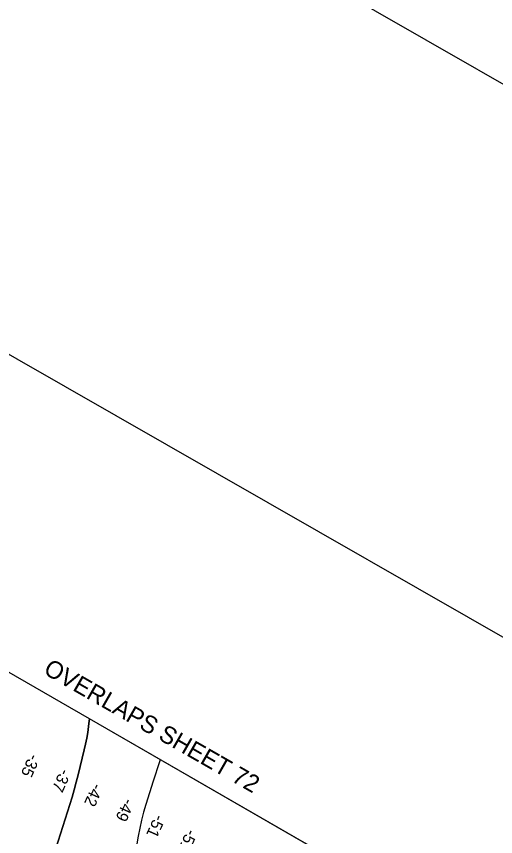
# Model space of a CAD drawing. Extents: x 3930721 to 3950824, y 220441 to 242861.
# Drawn here: x 3943133 to 3944505, y 237909 to 240258 of the extents above; entities that cross this region are included whole.
import ezdxf

# ---------------------------------------------------------------- set-up
doc = ezdxf.new("R2010")
doc.units = 0
for name, color, linetype in [('G-ANNO-NPLT', 7, 'Continuous'), ('V-ANNO-SYMB', 7, 'Continuous'), ('V-ANNO-TEXT', 7, 'Continuous'), ('V-GRID-FRAM', 7, 'Continuous'), ('V-RIVR-RANG', 7, 'Continuous'), ('V-TOPO-DPTH', 7, 'Continuous'), ('V-TOPO-MAJR', 7, 'Continuous'), ('V-TOPO-MINR', 7, 'Continuous')]:
    doc.layers.add(name, color=color, linetype=linetype)

msp = doc.modelspace()

# ---------------------------------------------------------------- linework, layer by layer
at = {"layer": 'G-ANNO-NPLT'}
msp.add_lwpolyline([(3940085.2, 242608.2), (3930974, 226699.2), (3941459.4, 220694), (3950570.7, 236603)], close=True, dxfattribs=at)
at = {"layer": 'V-ANNO-SYMB'}
msp.add_lwpolyline([(3939673.1, 241259.6), (3931452.2, 226905.4), (3941395.3, 221210.9), (3949616.1, 235565.1), (3939673.1, 241259.6)], dxfattribs=at)
at = {"layer": 'V-GRID-FRAM'}
msp.add_lwpolyline([(3948829, 235080.9), (3941569.4, 222286.8), (3934009.8, 226348.1), (3941449.6, 239338.6), (3948829, 235080.9)], dxfattribs=at)
at = {"layer": 'V-TOPO-DPTH'}
msp.add_line((3944377.8, 237649.1), (3943342.3, 238246.6), dxfattribs=at)
for points in [[(3943239.7, 237853.4), (3943259.5, 237916.7), (3943286.2, 238000.9), (3943292.6, 238022), (3943298.8, 238043.2), (3943304.6, 238064.5), (3943310.1, 238085.9), (3943327.7, 238157), (3943331.4, 238173.6), (3943334.7, 238190.3), (3943337.4, 238207), (3943339.6, 238223.9), (3943341.6, 238240.8), (3943342.3, 238246.6)], [(3943342.3, 238246.6), (3943341.6, 238240.8), (3943339.6, 238223.9), (3943337.4, 238207), (3943334.7, 238190.3), (3943331.4, 238173.6), (3943327.7, 238157), (3943310.1, 238085.9), (3943304.6, 238064.5), (3943298.8, 238043.2), (3943292.6, 238022), (3943286.2, 238000.9), (3943259.5, 237916.7), (3943239.7, 237853.4)]]:
    msp.add_lwpolyline(points, dxfattribs=at)
at = {"layer": 'V-TOPO-MAJR'}
msp.add_lwpolyline([(3943545.3, 238129.4), (3943543.1, 238122.7), (3943525.3, 238067.3), (3943504.2, 238000.9), (3943497.6, 237978.6), (3943491.6, 237956.1), (3943486.5, 237933.3), (3943482.1, 237910.4), (3943470.4, 237842.8)], dxfattribs=at)
at = {"layer": 'V-TOPO-MINR'}
msp.add_lwpolyline([(3943342.3, 238246.6), (3943341.6, 238240.8), (3943339.6, 238223.9), (3943337.4, 238207), (3943334.7, 238190.3), (3943331.4, 238173.6), (3943327.7, 238157), (3943310.1, 238085.9), (3943304.6, 238064.5), (3943298.8, 238043.2), (3943292.6, 238022), (3943286.2, 238000.9), (3943259.5, 237916.7), (3943239.7, 237853.4)], dxfattribs=at)

# ---------------------------------------------------------------- texts
at = {"layer": 'V-ANNO-TEXT'}
msp.add_text('OVERLAPS SHEET 72', height=50, rotation=330.1997, dxfattribs=at).set_placement((3943207.8, 238377.3))
at = {"layer": 'V-RIVR-RANG'}
for s, p in [('-35', (3943171.9, 238147.9)), ('-37', (3943260.7, 238105.3)), ('-42', (3943353.1, 238063.6)), ('-49', (3943442.9, 238020.8)), ('-51', (3943530.9, 237974.2)), ('-51', (3943622.5, 237932.3))]:
    msp.add_text(s, height=33.5, rotation=245.7288, dxfattribs=at).set_placement(p)

doc.saveas('drawing.dxf')
